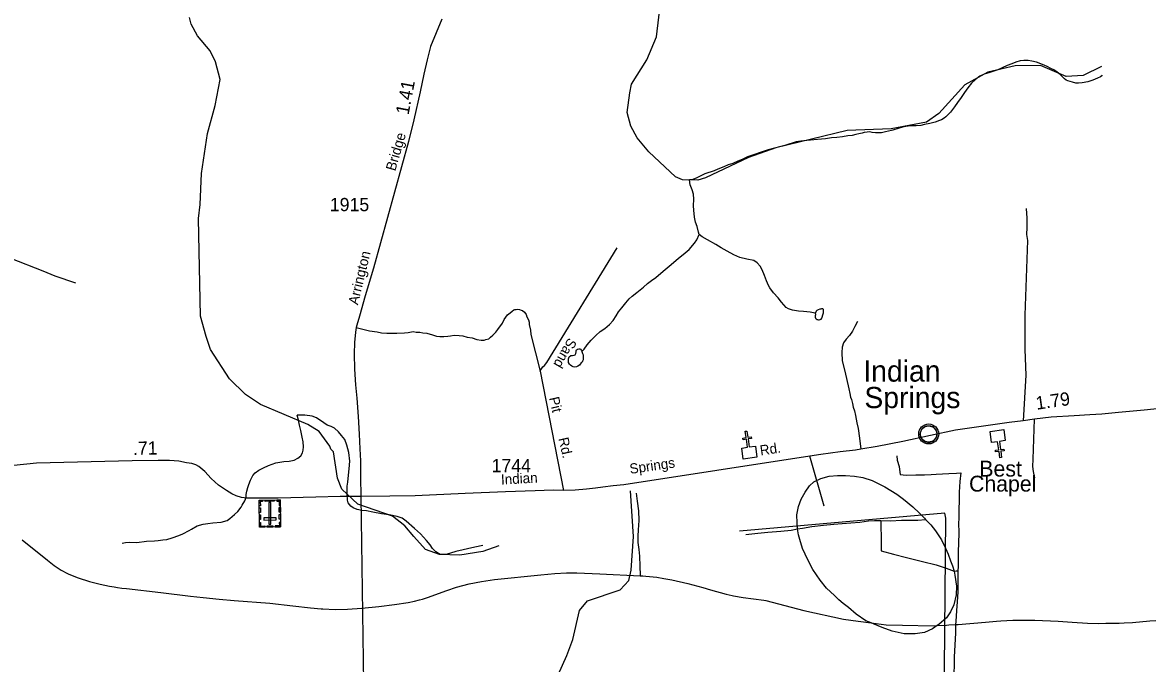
# Model space of a CAD drawing. Extents: x 2206922 to 2357709, y 510027 to 673830.
# Drawn here: x 2306591 to 2317208, y 538679 to 544730 of the extents above; entities that cross this region are included whole.
import ezdxf

# ---------------------------------------------------------------- set-up
doc = ezdxf.new("R2010")
doc.units = 0
for name, color, linetype in [('Exist Civil Demographics Community CELL', 7, 'Continuous'), ('Exist Civil Demographics Community Label', 7, 'Continuous'), ('Exist Cultural Cemetery CELL', 7, 'Continuous'), ('Exist Cultural Church CELL', 7, 'Continuous'), ('Exist Cultural Church Label', 7, 'Continuous'), ('Exist Hydrographic Creek Single Shore', 7, 'Continuous'), ('Exist Hydrographic Misc Water Feature', 7, 'Continuous'), ('Exist Road Non-System Type 51', 7, 'Continuous'), ('Exist Road Non-System Type 51 Label', 7, 'Continuous'), ('Exist Road Secondary Mileage Hundredths English Label', 7, 'Continuous'), ('Exist Road Secondary Type 51 Attributed', 7, 'Continuous'), ('Exist Road Secondary Type 51 Label', 7, 'Continuous'), ('Exist Road Secondary Type 51 Number Label', 7, 'Continuous')]:
    doc.layers.add(name, color=color, linetype=linetype)

msp = doc.modelspace()

# ---------------------------------------------------------------- linework, layer by layer
at = {"layer": 'Exist Civil Demographics Community CELL'}
msp.add_lwpolyline([(2315065, 540858), (2315066, 540864), (2315068, 540870), (2315071, 540877), (2315074, 540883), (2315077, 540889), (2315081, 540894), (2315085, 540898), (2315089, 540903), (2315095, 540908), (2315100, 540911), (2315105, 540914), (2315110, 540917), (2315116, 540919), (2315121, 540921), (2315126, 540922), (2315131, 540923), (2315135, 540923), (2315141, 540924), (2315145, 540924), (2315151, 540923), (2315156, 540923), (2315161, 540922), (2315166, 540920), (2315171, 540918), (2315178, 540915), (2315184, 540912), (2315189, 540908), (2315194, 540904), (2315198, 540901), (2315202, 540897), (2315206, 540892), (2315209, 540887), (2315212, 540882), (2315214, 540877), (2315216, 540872), (2315218, 540867), (2315219, 540863), (2315220, 540857), (2315221, 540852), (2315221, 540846), (2315221, 540840), (2315220, 540834), (2315219, 540829), (2315218, 540823), (2315216, 540817), (2315214, 540812), (2315210, 540806), (2315207, 540801), (2315204, 540796), (2315199, 540791), (2315194, 540786), (2315189, 540782), (2315184, 540779), (2315180, 540776), (2315173, 540773), (2315166, 540770), (2315160, 540769), (2315153, 540767), (2315149, 540767), (2315144, 540767), (2315139, 540767), (2315134, 540767), (2315129, 540768), (2315123, 540769), (2315118, 540770), (2315113, 540772), (2315109, 540774), (2315105, 540776), (2315098, 540781), (2315092, 540785), (2315087, 540789), (2315083, 540794), (2315080, 540798), (2315077, 540802), (2315073, 540809), (2315071, 540813), (2315069, 540817), (2315067, 540825), (2315065, 540832), (2315064, 540837), (2315064, 540844), (2315064, 540848), (2315065, 540855)], close=True, dxfattribs=at)
for centre, radius in [((2315143, 540846), 94.3), ((2315142, 540846), 76.7)]:
    msp.add_circle(centre, radius, dxfattribs=at)
at = {"layer": 'Exist Cultural Cemetery CELL'}
for points in [[(2309026, 539968), (2308827, 539966), (2308824, 540221), (2309023, 540223)], [(2308966, 540211), (2308881, 540210), (2308881, 540221), (2308966, 540222)], [(2308990, 540222), (2308990, 540211), (2309012, 540211), (2309013, 540171), (2309024, 540171), (2309023, 540223)], [(2308857, 540221), (2308857, 540209), (2308835, 540209), (2308836, 540169), (2308825, 540169), (2308824, 540221)], [(2308836, 540148), (2308837, 540105), (2308825, 540105), (2308825, 540148)], [(2308917, 539996), (2308935, 539996), (2308933, 540199), (2308914, 540199)], [(2309024, 540153), (2309024, 540109), (2309013, 540109), (2309013, 540153)], [(2308837, 540083), (2308837, 540039), (2308826, 540039), (2308826, 540082)], [(2308826, 540009), (2308838, 540009), (2308838, 539977), (2308879, 539978), (2308879, 539967), (2308827, 539966)], [(2308984, 540036), (2308984, 540054), (2308867, 540053), (2308867, 540034)], [(2309026, 540011), (2309014, 540011), (2309015, 539979), (2308974, 539979), (2308974, 539968), (2309026, 539968)], [(2309025, 540086), (2309025, 540042), (2309014, 540042), (2309013, 540085)], [(2308952, 539967), (2308900, 539967), (2308900, 539978), (2308952, 539979)]]:
    msp.add_lwpolyline(points, close=True, dxfattribs=at)
at = {"layer": 'Exist Cultural Church CELL'}
for points in [[(2313378, 540713), (2313434, 540721), (2313423, 540797), (2313392, 540792), (2313389, 540808), (2313421, 540813), (2313412, 540872), (2313428, 540874), (2313437, 540815), (2313469, 540819), (2313471, 540804), (2313439, 540799), (2313450, 540724), (2313507, 540732), (2313522, 540626), (2313393, 540608)], [(2315866, 540783), (2315810, 540775), (2315820, 540699), (2315852, 540704), (2315854, 540688), (2315823, 540684), (2315831, 540624), (2315815, 540622), (2315807, 540681), (2315775, 540677), (2315773, 540693), (2315805, 540697), (2315794, 540772), (2315737, 540765), (2315722, 540870), (2315851, 540888)]]:
    msp.add_lwpolyline(points, close=True, dxfattribs=at)
at = {"layer": 'Exist Hydrographic Creek Single Shore'}
msp.add_lwpolyline([(2316774, 544315), (2316601, 544229), (2316442, 544219), (2316199, 544324), (2315958, 544321), (2315700, 544261), (2315485, 544141), (2315238, 543872), (2315123, 543789), (2314790, 543726), (2314374, 543712), (2313701, 543547), (2313444, 543455), (2313038, 543265), (2312963, 543242), (2312821, 543246), (2312754, 543273), (2312502, 543509), (2312392, 543642), (2312333, 543751), (2312298, 543881), (2312321, 544066), (2312337, 544149), (2312484, 544378), (2312574, 544595), (2312612, 544911)], dxfattribs=at)
at = {"layer": 'Exist Hydrographic Misc Water Feature'}
for p, q in [((2307014, 539530), (2307027, 539523)), ((2311823, 539536), (2312038, 539525)), ((2312038, 539525), (2312421, 539507)), ((2312038, 539525), (2312421, 539507)), ((2312421, 539507), (2312441, 539506)), ((2312421, 539507), (2312441, 539506)), ((2312441, 539506), (2312446, 539506)), ((2312446, 539506), (2312475, 539503)), ((2307224, 539454), (2307324, 539429)), ((2313287, 539321), (2313302, 539318)), ((2313586, 539278), (2313605, 539275)), ((2309410, 539197), (2309426, 539195)), ((2314477, 539079), (2314600, 539063)), ((2314477, 539079), (2314600, 539063)), ((2314896, 539041), (2315189, 539036)), ((2315189, 539036), (2315223, 539037)), ((2315223, 539037), (2315311, 539041)), ((2315223, 539037), (2315311, 539041)), ((2315311, 539041), (2315333, 539043)), ((2315333, 539043), (2315397, 539048)), ((2315333, 539043), (2315397, 539048)), ((2315397, 539048), (2315405, 539048)), ((2315397, 539048), (2315405, 539048))]:
    msp.add_line(p, q, dxfattribs=at)
for points in [[(2311085, 539790), (2310935, 539738), (2310719, 539703), (2310527, 539708), (2310394, 539755), (2310284, 539879), (2310200, 539980), (2310082, 540071), (2309756, 540182), (2309605, 540324), (2309562, 540430), (2309526, 540678), (2309501, 540704), (2309492, 540730), (2309391, 540870), (2309282, 540934), (2308838, 541123), (2308696, 541219), (2308544, 541367), (2308366, 541642), (2308323, 541765), (2308271, 541957), (2308253, 542881), (2308268, 543013), (2308281, 543306), (2308336, 543682), (2308408, 543948), (2308455, 544192), (2308412, 544358), (2308361, 544464), (2308243, 544604), (2308183, 544713), (2308166, 544778)], [(2316781, 544234), (2316776, 544226), (2316764, 544218), (2316736, 544204), (2316692, 544185), (2316646, 544171), (2316590, 544159), (2316558, 544156), (2316532, 544158), (2316500, 544166), (2316455, 544179), (2316442, 544187), (2316424, 544199), (2316386, 544236), (2316372, 544250), (2316352, 544264), (2316325, 544282), (2316297, 544295), (2316261, 544315), (2316233, 544327), (2316159, 544354), (2316118, 544365), (2316081, 544371), (2316041, 544372), (2316005, 544368), (2315967, 544356), (2315927, 544341), (2315885, 544325), (2315835, 544302), (2315795, 544284), (2315758, 544270), (2315710, 544255), (2315668, 544241), (2315627, 544222), (2315585, 544191), (2315547, 544157), (2315514, 544113), (2315482, 544069), (2315451, 544022), (2315415, 543976), (2315386, 543934), (2315348, 543885), (2315324, 543857), (2315306, 543841), (2315288, 543827), (2315265, 543812), (2315245, 543804), (2315203, 543788), (2315153, 543777), (2315105, 543766), (2315070, 543758), (2315026, 543756), (2314984, 543754), (2314948, 543751), (2314908, 543745), (2314864, 543734), (2314806, 543715), (2314792, 543711), (2314734, 543697), (2314699, 543690), (2314667, 543688), (2314640, 543688), (2314609, 543693), (2314587, 543697), (2314563, 543695), (2314535, 543691), (2314515, 543686), (2314485, 543678), (2314455, 543672), (2314421, 543663), (2314381, 543659), (2314329, 543652), (2314275, 543646), (2314227, 543641), (2314169, 543632), (2314095, 543626), (2313994, 543617), (2313936, 543610), (2313892, 543602), (2313856, 543591), (2313822, 543581), (2313784, 543568), (2313735, 543556), (2313689, 543543), (2313629, 543527), (2313561, 543506), (2313489, 543481), (2313432, 543461), (2313382, 543438), (2313342, 543420), (2313296, 543399), (2313251, 543385), (2313211, 543368), (2313153, 543346), (2313117, 543331), (2313031, 543300), (2312956, 543264), (2312916, 543249), (2312886, 543245)], [(2312978, 542730), (2312972, 542752), (2312957, 542804), (2312943, 542846), (2312934, 542894), (2312925, 542960), (2312923, 543000), (2312925, 543061), (2312922, 543109), (2312911, 543149), (2312893, 543199), (2312886, 543245)], [(2311870, 541623), (2311892, 541647), (2311920, 541687), (2311959, 541732), (2312003, 541774), (2312044, 541813), (2312088, 541841), (2312132, 541878), (2312165, 541916), (2312193, 541962), (2312216, 542000), (2312246, 542037), (2312285, 542085), (2312315, 542121), (2312344, 542148), (2312390, 542182), (2312453, 542233), (2312489, 542265), (2312527, 542294), (2312568, 542324), (2312616, 542365), (2312656, 542399), (2312695, 542431), (2312735, 542464), (2312782, 542504), (2312826, 542539), (2312881, 542587), (2312933, 542648), (2312954, 542678), (2312978, 542730)], [(2314073, 541986), (2314055, 541988), (2314023, 541996), (2313961, 542003), (2313913, 542005), (2313857, 542014), (2313821, 542028), (2313797, 542041), (2313777, 542065), (2313755, 542091), (2313724, 542131), (2313677, 542178), (2313643, 542224), (2313631, 542246), (2313612, 542291), (2313592, 542341), (2313571, 542395), (2313551, 542431), (2313524, 542462), (2313492, 542482), (2313428, 542495), (2313360, 542513), (2313304, 542536), (2313240, 542571), (2313183, 542602), (2313133, 542634), (2313056, 542679), (2313006, 542707), (2312978, 542730)], [(2314073, 541986), (2314074, 541972), (2314072, 541961), (2314072, 541948), (2314074, 541940), (2314082, 541933), (2314090, 541927), (2314094, 541925), (2314102, 541923), (2314110, 541923), (2314120, 541925), (2314128, 541931), (2314134, 541939), (2314138, 541949), (2314144, 541971), (2314147, 541981), (2314149, 541989), (2314151, 541995), (2314151, 542001), (2314151, 542009), (2314151, 542017), (2314149, 542021), (2314143, 542027), (2314131, 542027), (2314125, 542025), (2314117, 542025), (2314101, 542017), (2314087, 542011), (2314081, 542005), (2314077, 541997), (2314073, 541986)], [(2311870, 541623), (2311877, 541607), (2311881, 541593), (2311883, 541573), (2311881, 541557), (2311881, 541545), (2311877, 541533), (2311874, 541523), (2311864, 541517), (2311854, 541505), (2311846, 541497), (2311832, 541485), (2311818, 541480), (2311802, 541478), (2311788, 541480), (2311774, 541486), (2311764, 541494), (2311754, 541506), (2311745, 541520), (2311745, 541533), (2311744, 541543), (2311745, 541554), (2311747, 541566), (2311751, 541574), (2311767, 541586), (2311781, 541588), (2311797, 541590), (2311807, 541592), (2311814, 541607), (2311816, 541620), (2311816, 541634), (2311818, 541640), (2311828, 541648), (2311842, 541651), (2311850, 541651), (2311858, 541645), (2311865, 541635), (2311870, 541623)], [(2307530, 539815), (2307564, 539821), (2307602, 539824), (2307670, 539823), (2307762, 539833), (2307836, 539838), (2307872, 539841), (2307916, 539847), (2307952, 539849), (2308002, 539866), (2308067, 539889), (2308105, 539905), (2308165, 539934), (2308187, 539946), (2308238, 539979), (2308295, 539995), (2308340, 540002), (2308386, 540006), (2308465, 540013), (2308521, 540028), (2308548, 540048), (2308591, 540085), (2308623, 540115), (2308654, 540155), (2308664, 540173), (2308689, 540215), (2308695, 540231), (2308701, 540251), (2308703, 540275), (2308708, 540305), (2308718, 540340), (2308726, 540368), (2308743, 540410), (2308765, 540454), (2308786, 540480), (2308822, 540505), (2308866, 540527), (2308911, 540548), (2308983, 540574), (2309057, 540587), (2309107, 540590), (2309155, 540600), (2309189, 540617), (2309219, 540639), (2309232, 540669), (2309238, 540693), (2309242, 540725), (2309241, 540771), (2309231, 540817), (2309218, 540879), (2309205, 540930), (2309197, 540976), (2309184, 541024)], [(2310934, 539792), (2310861, 539777), (2310681, 539737), (2310588, 539708), (2310534, 539708), (2310490, 539733), (2310461, 539765), (2310437, 539799), (2310403, 539840), (2310346, 539903), (2310289, 539955), (2310213, 540024), (2310173, 540051), (2310126, 540067), (2310050, 540082), (2309978, 540092), (2309898, 540108), (2309838, 540120), (2309794, 540125), (2309750, 540133), (2309712, 540149), (2309689, 540164), (2309663, 540196), (2309659, 540222), (2309654, 540278), (2309654, 540312), (2309655, 540354), (2309661, 540392), (2309668, 540456), (2309675, 540518), (2309679, 540590), (2309672, 540672), (2309653, 540741), (2309632, 540793), (2309602, 540833), (2309574, 540866), (2309536, 540902), (2309505, 540918), (2309467, 540929), (2309435, 540951), (2309366, 540998), (2309324, 541014), (2309256, 541025), (2309215, 541025), (2309184, 541024)], [(2314841, 540640), (2314844, 540599), (2314864, 540540), (2314871, 540486), (2314873, 540462), (2314932, 540457), (2315023, 540460), (2315103, 540460), (2315167, 540463), (2315215, 540466), (2315333, 540473), (2315407, 540476), (2315447, 540478), (2315437, 540396), (2315430, 540298), (2315430, 540214), (2315429, 540136), (2315427, 540052)], [(2313906, 539952), (2313901, 540006), (2313898, 540084), (2313913, 540160), (2313938, 540232), (2313976, 540296), (2314017, 540355), (2314060, 540395), (2314124, 540426), (2314204, 540449), (2314284, 540453), (2314358, 540454), (2314444, 540447), (2314522, 540434), (2314610, 540407), (2314729, 540348), (2314841, 540277), (2314906, 540230), (2314992, 540159), (2315055, 540100), (2315102, 540051), (2315114, 540039)], [(2311647, 538572), (2311729, 538756), (2311785, 538906), (2311849, 539181), (2311923, 539272), (2312230, 539376), (2312312, 539462), (2312336, 539561), (2312358, 539877), (2312328, 540309)], [(2312381, 540287), (2312393, 540213), (2312404, 540122), (2312407, 540028), (2312402, 539941), (2312399, 539880), (2312398, 539823), (2312406, 539756), (2312413, 539692), (2312418, 539598), (2312421, 539512), (2312421, 539507)], [(2315287, 537918), (2315304, 540052), (2315296, 540100), (2313357, 539930)], [(2313906, 539952), (2313951, 539958), (2314041, 539973), (2314151, 539984), (2314249, 539994), (2314325, 540002), (2314408, 540007), (2314494, 540014), (2314574, 540025), (2314632, 540030), (2314690, 540030)], [(2314690, 540030), (2314784, 540027), (2314886, 540034), (2314960, 540033), (2315040, 540034), (2315114, 540039)], [(2314690, 540030), (2314691, 539956), (2314694, 539888), (2314693, 539818), (2314695, 539744), (2314810, 539713), (2314935, 539679), (2315086, 539641), (2315213, 539610), (2315309, 539579), (2315359, 539562), (2315385, 539552)], [(2315114, 540039), (2315162, 539987), (2315207, 539932), (2315264, 539847), (2315303, 539767), (2315327, 539711), (2315348, 539649), (2315368, 539600), (2315385, 539552)], [(2315427, 540052), (2315424, 540002), (2315427, 539920), (2315424, 539810), (2315422, 539742), (2315421, 539654), (2315420, 539594), (2315419, 539554)], [(2313416, 539896), (2313530, 539910), (2313624, 539919), (2313749, 539928), (2313844, 539939), (2313906, 539952)], [(2314600, 539063), (2314550, 539083), (2314460, 539144), (2314385, 539207), (2314337, 539245), (2314296, 539280), (2314254, 539322), (2314179, 539391), (2314119, 539466), (2314049, 539567), (2314002, 539657), (2313951, 539766), (2313926, 539850), (2313914, 539894), (2313906, 539952)], [(2306587, 539847), (2306825, 539654), (2306889, 539605), (2306954, 539562), (2307014, 539530)], [(2306587, 539847), (2306825, 539654), (2306889, 539605), (2306954, 539562), (2307014, 539530)], [(2307027, 539523), (2307115, 539488), (2307224, 539454)], [(2307027, 539523), (2307115, 539488), (2307224, 539454)], [(2310924, 539454), (2311045, 539471), (2311484, 539517), (2311615, 539529), (2311726, 539536), (2311823, 539536)], [(2310924, 539454), (2311045, 539471), (2311484, 539517), (2311615, 539529), (2311726, 539536), (2311823, 539536), (2312038, 539525)], [(2312441, 539506), (2312446, 539506), (2312475, 539503)], [(2312475, 539503), (2312576, 539493), (2312644, 539482)], [(2312475, 539503), (2312576, 539493), (2312644, 539482)], [(2312644, 539482), (2312719, 539470), (2312871, 539435), (2313012, 539397), (2313084, 539376)], [(2312644, 539482), (2312719, 539470), (2312871, 539435), (2313012, 539397), (2313084, 539376)], [(2315385, 539552), (2315391, 539512), (2315404, 539410), (2315401, 539328), (2315380, 539234), (2315349, 539166), (2315312, 539109), (2315240, 539049), (2315223, 539037)], [(2315385, 539552), (2315401, 539554), (2315419, 539554)], [(2315419, 539554), (2315419, 539500), (2315418, 539426), (2315417, 539356), (2315412, 539262), (2315407, 539180), (2315398, 539076), (2315397, 539048)], [(2307324, 539429), (2307413, 539410), (2307455, 539403)], [(2307324, 539429), (2307413, 539410), (2307455, 539403)], [(2307455, 539403), (2307488, 539398), (2307527, 539392)], [(2307455, 539403), (2307488, 539398), (2307527, 539392)], [(2307527, 539392), (2307571, 539386), (2307897, 539350), (2308176, 539316)], [(2307527, 539392), (2307571, 539386), (2307897, 539350), (2308176, 539316)], [(2310365, 539288), (2310412, 539303), (2310594, 539368), (2310688, 539400), (2310807, 539432), (2310924, 539454)], [(2310365, 539288), (2310412, 539303), (2310594, 539368), (2310688, 539400), (2310807, 539432), (2310924, 539454)], [(2313084, 539376), (2313231, 539333), (2313287, 539321)], [(2313084, 539376), (2313231, 539333), (2313287, 539321)], [(2308176, 539316), (2308295, 539301), (2308448, 539286)], [(2308176, 539316), (2308295, 539301), (2308448, 539286)], [(2308448, 539286), (2308587, 539274), (2308926, 539248), (2309141, 539224)], [(2308448, 539286), (2308587, 539274), (2308926, 539248), (2309141, 539224)], [(2309426, 539195), (2309540, 539190), (2309657, 539192), (2309792, 539202), (2309953, 539218), (2310100, 539235), (2310230, 539255), (2310290, 539269)], [(2309426, 539195), (2309540, 539190), (2309657, 539192), (2309792, 539202), (2309953, 539218), (2310100, 539235), (2310230, 539255), (2310290, 539269)], [(2310290, 539269), (2310338, 539280), (2310365, 539288)], [(2310290, 539269), (2310338, 539280), (2310365, 539288)], [(2313302, 539318), (2313391, 539303), (2313586, 539278)], [(2313302, 539318), (2313391, 539303), (2313586, 539278)], [(2313605, 539275), (2313965, 539179), (2314339, 539097), (2314477, 539079)], [(2313605, 539275), (2313965, 539179), (2314339, 539097), (2314477, 539079)], [(2309141, 539224), (2309308, 539206), (2309410, 539197)], [(2309141, 539224), (2309308, 539206), (2309410, 539197)], [(2314600, 539063), (2314743, 539044), (2314896, 539041)], [(2314600, 539063), (2314743, 539044), (2314896, 539041)], [(2315223, 539037), (2315179, 539008), (2315103, 538973), (2315015, 538958), (2314913, 538961), (2314797, 538986), (2314703, 539019), (2314627, 539052), (2314600, 539063)], [(2315405, 539048), (2315422, 539049), (2315679, 539071)], [(2315405, 539048), (2315422, 539049), (2315679, 539071)], [(2315679, 539071), (2315782, 539079), (2315825, 539081)], [(2315679, 539071), (2315782, 539079), (2315825, 539081)], [(2315825, 539081), (2315937, 539088), (2316002, 539089), (2316079, 539088)], [(2315825, 539081), (2315937, 539088), (2316002, 539089), (2316079, 539088)], [(2316079, 539088), (2316144, 539087), (2316365, 539078), (2316498, 539069)], [(2316079, 539088), (2316144, 539087), (2316365, 539078), (2316498, 539069)], [(2316498, 539069), (2316643, 539059), (2316747, 539058), (2316814, 539060)], [(2316498, 539069), (2316643, 539059), (2316747, 539058), (2316814, 539060)], [(2316814, 539060), (2316849, 539061), (2316869, 539061)], [(2316814, 539060), (2316849, 539061), (2316869, 539061)], [(2316869, 539061), (2316904, 539060), (2316941, 539061)], [(2316869, 539061), (2316904, 539060), (2316941, 539061)], [(2316941, 539061), (2316987, 539063), (2317067, 539068), (2317231, 539083), (2317456, 539094), (2317529, 539099), (2317571, 539104)], [(2316941, 539061), (2316987, 539063), (2317067, 539068), (2317231, 539083), (2317456, 539094), (2317529, 539099), (2317571, 539104)], [(2314896, 539041), (2315189, 539036), (2315223, 539037)], [(2315397, 539048), (2315395, 538970), (2315382, 538740), (2315380, 538514), (2315366, 538182), (2315354, 537936)]]:
    msp.add_lwpolyline(points, dxfattribs=at)
at = {"layer": 'Exist Road Non-System Type 51'}
for p, q in [((2311475, 541438), (2311697, 540313)), ((2314156, 540164), (2314020, 540638))]:
    msp.add_line(p, q, dxfattribs=at)
for points in [[(2316063, 542975), (2316068, 542884), (2316068, 542794), (2316066, 542730), (2316075, 542673), (2316051, 541967), (2316050, 541858), (2316050, 541642), (2316060, 541402), (2316035, 540970)], [(2306169, 542625), (2306781, 542385), (2306896, 542340), (2307091, 542272)], [(2311475, 541438), (2311482, 541453), (2311496, 541469), (2311502, 541481), (2311516, 541493), (2311538, 541521), (2312204, 542602)], [(2309739, 541850), (2309867, 541821), (2309939, 541810), (2309979, 541802), (2310029, 541799), (2310085, 541797), (2310125, 541798), (2310195, 541801), (2310231, 541805), (2310277, 541812), (2310307, 541808), (2310339, 541806), (2310369, 541802), (2310407, 541799), (2310461, 541782), (2310498, 541768), (2310529, 541766), (2310567, 541767), (2310605, 541769), (2310631, 541773), (2310665, 541778), (2310711, 541774), (2310747, 541771), (2310787, 541759), (2310834, 541752), (2310880, 541738), (2310918, 541731), (2310948, 541733), (2310964, 541737), (2310991, 541745), (2311009, 541761), (2311031, 541780), (2311059, 541808), (2311077, 541832), (2311120, 541893), (2311137, 541925), (2311169, 541971), (2311193, 541991), (2311211, 542005), (2311228, 542018), (2311238, 542020), (2311250, 542022), (2311264, 542024), (2311280, 542022), (2311298, 542014), (2311310, 542011), (2311327, 541995), (2311343, 541975), (2311351, 541951), (2311365, 541923), (2311372, 541901), (2311374, 541879), (2311384, 541827), (2311389, 541786), (2311475, 541438)], [(2314471, 541908), (2314446, 541861), (2314424, 541815), (2314395, 541774), (2314364, 541740), (2314339, 541706), (2314328, 541666), (2314322, 541614), (2314328, 541537), (2314353, 541438), (2314388, 541271), (2314398, 541227), (2314406, 541192), (2314413, 541171), (2314423, 541135), (2314431, 541099), (2314442, 541063), (2314453, 541019), (2314460, 540986), (2314466, 540952), (2314476, 540897), (2314489, 540807), (2314504, 540702)], [(2316146, 540432), (2316133, 540493), (2316126, 540539), (2316128, 540607), (2316141, 540986)]]:
    msp.add_lwpolyline(points, dxfattribs=at)
at = {"layer": 'Exist Road Secondary Type 51 Attributed'}
for points in [[(2310548, 544760), (2310440, 544504), (2310410, 544376), (2310377, 544241), (2310345, 544074), (2310284, 543812), (2310234, 543607), (2309902, 542411), (2309825, 542151), (2309770, 541958), (2309745, 541874), (2309739, 541850), (2309733, 541806), (2309723, 541710), (2309720, 541604), (2309725, 541459), (2309734, 541310), (2309747, 541185), (2309760, 541011), (2309768, 540843), (2309774, 540707), (2309782, 540593), (2309780, 540437), (2309785, 540257)], [(2317390, 541093), (2317177, 541070), (2316936, 541049), (2316776, 541034), (2316664, 541027), (2316515, 541018), (2316299, 541005), (2316141, 540986), (2316035, 540970), (2315904, 540953), (2315397, 540881), (2315159, 540833), (2314899, 540774), (2314656, 540727), (2314504, 540702), (2314451, 540694), (2314308, 540676), (2314125, 540651), (2314020, 540638), (2312265, 540367), (2312164, 540356), (2312069, 540343), (2312000, 540334), (2311914, 540325), (2311806, 540316), (2311697, 540313), (2311600, 540315), (2311430, 540310), (2311150, 540300), (2310767, 540285), (2310297, 540261), (2310057, 540258), (2309785, 540257)], [(2309785, 540257), (2309588, 540255), (2309359, 540248), (2309003, 540241), (2308807, 540239), (2308709, 540241), (2308659, 540247), (2308607, 540262), (2308566, 540280), (2308516, 540311), (2308440, 540363), (2308371, 540426), (2308312, 540491), (2308254, 540538), (2308226, 540556), (2308190, 540566), (2308137, 540575), (2308067, 540588), (2307977, 540595), (2307871, 540596), (2307626, 540592), (2306724, 540570), (2306139, 540511)], [(2309785, 540257), (2309810, 538493)]]:
    msp.add_lwpolyline(points, dxfattribs=at)

# ---------------------------------------------------------------- texts
at = {"layer": 'Exist Civil Demographics Community Label'}
for s, p in [('Indian', (2314526, 541340)), ('Springs', (2314536, 541090))]:
    msp.add_text(s, height=200, dxfattribs=at).set_placement(p)
at = {"layer": 'Exist Cultural Church Label'}
for s, p in [('Best', (2315621, 540444)), ('Chapel', (2315524, 540302))]:
    msp.add_text(s, height=150, dxfattribs=at).set_placement(p)
at = {"layer": 'Exist Road Non-System Type 51 Label'}
for s, rotation, p in [('Sand', 240.241, (2311745, 541760)), ('Pit', 282.8372, (2311560, 541186)), ('Rd.', 282.8372, (2311648, 540803))]:
    msp.add_text(s, height=95, rotation=rotation, dxfattribs=at).set_placement(p)
at = {"layer": 'Exist Road Secondary Mileage Hundredths English Label'}
for s, rotation, p in [('1.41', 79.1764, (2310234, 543853)), ('1.79', 8.2042, (2316162, 541074)), ('.71', 1.0962, (2307634, 540648))]:
    msp.add_text(s, height=125, rotation=rotation, dxfattribs=at).set_placement(p)
at = {"layer": 'Exist Road Secondary Type 51 Label'}
for s, rotation, p in [('Bridge', 73.751, (2310108, 543322)), ('Arrington', 76.4902, (2309756, 542059)), ('Rd.', 8.2084, (2313557, 540643)), ('Springs', 8.2084, (2312327, 540469)), ('Indian', 3.2507, (2311109, 540368))]:
    msp.add_text(s, height=95, rotation=rotation, dxfattribs=at).set_placement(p)
at = {"layer": 'Exist Road Secondary Type 51 Number Label'}
for s, p in [('1915', (2309491, 542949)), ('1744', (2311018, 540485))]:
    msp.add_text(s, height=125, dxfattribs=at).set_placement(p)

doc.saveas('drawing.dxf')
